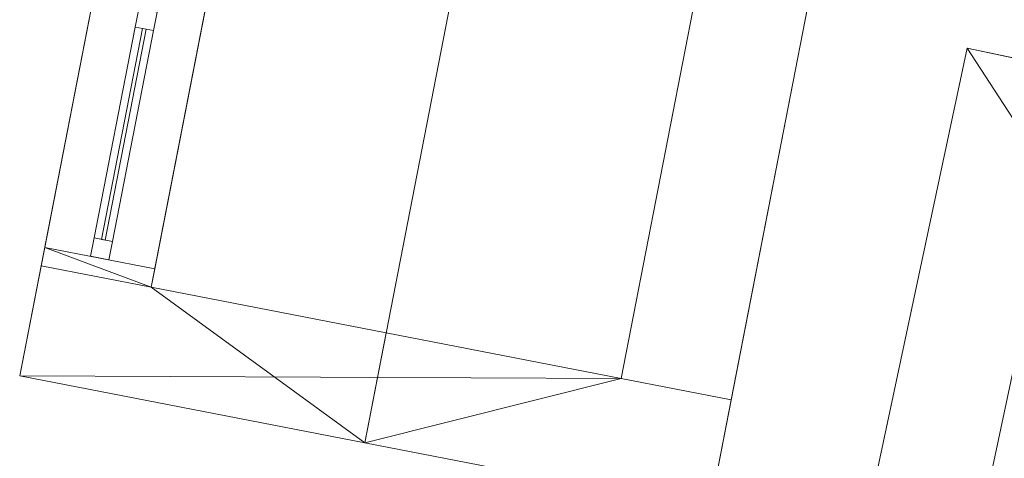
# Model space of a CAD drawing. Header units: millimetres. Extents: x -430348 to -225823, y -86243 to 5084.
# Tile 952 of 1056: x -341045 to -338413, y -21691 to -20517. Entities that reach past the tile are written whole.
import ezdxf

# ---------------------------------------------------------------- set-up
doc = ezdxf.new("R2010")
doc.units = ezdxf.units.MM
for name, color, linetype, lineweight in [('A-GLAZ-CURT', 52, 'Continuous', 9), ('A-GLAZ-CWMG', 51, 'Continuous', 9), ('A-ROOF', 132, 'Continuous', 9), ('A-WALL', 113, 'Continuous', 9)]:
    doc.layers.add(name, color=color, linetype=linetype, lineweight=lineweight)

# ---------------------------------------------------------------- blocks, each defined once
blk = doc.blocks.new('System Panel - Glazed-518879-_3D_ Copy 1')
at = {"layer": 'A-GLAZ-CURT', "transparency": 33554471}
mesh = blk.add_polyface(dxfattribs=at)
corners = [(-287.5, 5), (-287.5, 5, 425.8), (287.5, 5, 425.8), (287.5, 5)]
mesh.append_faces([[corners[k] for k in face] for face in [(1, 2, 3, 0)]])
mesh = blk.add_polyface(dxfattribs=at)
corners = [(287.5, -5), (-287.5, -5), (-287.5, 5), (287.5, 5)]
mesh.append_faces([[corners[k] for k in face] for face in [(0, 1, 2, 3)]])
mesh = blk.add_polyface(dxfattribs=at)
corners = [(-287.5, -5, 425.8), (287.5, -5, 425.8), (287.5, 5, 425.8), (-287.5, 5, 425.8)]
mesh.append_faces([[corners[k] for k in face] for face in [(3, 0, 1, 2)]])
mesh = blk.add_polyface(dxfattribs=at)
corners = [(-287.5, -5), (-287.5, -5, 425.8), (-287.5, 5, 425.8), (-287.5, 5)]
mesh.append_faces([[corners[k] for k in face] for face in [(3, 0, 1, 2)]])
mesh = blk.add_polyface(dxfattribs=at)
corners = [(287.5, -5, 425.8), (287.5, -5), (287.5, 5), (287.5, 5, 425.8)]
mesh.append_faces([[corners[k] for k in face] for face in [(3, 0, 1, 2)]])
mesh = blk.add_polyface(dxfattribs=at)
corners = [(-287.5, -5), (287.5, -5), (287.5, -5, 425.8), (-287.5, -5, 425.8)]
mesh.append_faces([[corners[k] for k in face] for face in [(2, 3, 0, 1)]])
blk = doc.blocks.new('Rectangular Mullion - 50mm x 50mm-394466-_3D_ Copy 1')
at = {"layer": 'A-GLAZ-CWMG'}
mesh = blk.add_polyface(dxfattribs=at)
corners = [(0, 25), (-50, 25), (-50, -25), (0, -25)]
mesh.append_faces([[corners[k] for k in face] for face in [(3, 0, 1, 2)]])
mesh = blk.add_polyface(dxfattribs=at)
corners = [(0, 25, -575), (0, -25, -575), (-50, -25, -575), (-50, 25, -575)]
mesh.append_faces([[corners[k] for k in face] for face in [(3, 0, 1, 2)]])
mesh = blk.add_polyface(dxfattribs=at)
corners = [(-50, 25), (0, 25), (0, 25, -575), (-50, 25, -575)]
mesh.append_faces([[corners[k] for k in face] for face in [(0, 1, 2, 3)]])
mesh = blk.add_polyface(dxfattribs=at)
corners = [(-50, -25), (-50, 25), (-50, 25, -575), (-50, -25, -575)]
mesh.append_faces([[corners[k] for k in face] for face in [(0, 1, 2, 3)]])
mesh = blk.add_polyface(dxfattribs=at)
corners = [(0, 25), (0, -25), (0, -25, -575), (0, 25, -575)]
mesh.append_faces([[corners[k] for k in face] for face in [(0, 1, 2, 3)]])
mesh = blk.add_polyface(dxfattribs=at)
corners = [(0, -25), (-50, -25), (-50, -25, -575), (0, -25, -575)]
mesh.append_faces([[corners[k] for k in face] for face in [(0, 1, 2, 3)]])
blk = doc.blocks.new('Rectangular Mullion - 50mm x 50mm-518882-_3D_ Copy 1')
at = {"layer": 'A-GLAZ-CWMG'}
mesh = blk.add_polyface(dxfattribs=at)
corners = [(0, 25), (-50, 25), (-50, -25), (0, -25)]
mesh.append_faces([[corners[k] for k in face] for face in [(2, 3, 0, 1)]])
mesh = blk.add_polyface(dxfattribs=at)
corners = [(0, 25, -525.8), (0, -25, -525.8), (-50, -25, -525.8), (-50, 25, -525.8)]
mesh.append_faces([[corners[k] for k in face] for face in [(0, 1, 2, 3)]])
mesh = blk.add_polyface(dxfattribs=at)
corners = [(-50, 25), (0, 25), (0, 25, -525.8), (-50, 25, -525.8)]
mesh.append_faces([[corners[k] for k in face] for face in [(3, 0, 1, 2)]])
mesh = blk.add_polyface(dxfattribs=at)
corners = [(-50, -25), (-50, 25), (-50, 25, -525.8), (-50, -25, -525.8)]
mesh.append_faces([[corners[k] for k in face] for face in [(3, 0, 1, 2)]])
mesh = blk.add_polyface(dxfattribs=at)
corners = [(0, 25), (0, -25), (0, -25, -525.8), (0, 25, -525.8)]
mesh.append_faces([[corners[k] for k in face] for face in [(3, 0, 1, 2)]])
mesh = blk.add_polyface(dxfattribs=at)
corners = [(0, -25), (-50, -25), (-50, -25, -525.8), (0, -25, -525.8)]
mesh.append_faces([[corners[k] for k in face] for face in [(3, 0, 1, 2)]])
blk = doc.blocks.new('Rectangular Mullion - 50mm x 50mm-518878-_3D_ Copy 1')
at = {"layer": 'A-GLAZ-CWMG'}
mesh = blk.add_polyface(dxfattribs=at)
corners = [(25, 25), (-25, 25), (-25, -25), (25, -25)]
mesh.append_faces([[corners[k] for k in face] for face in [(2, 3, 0, 1)]])
mesh = blk.add_polyface(dxfattribs=at)
corners = [(25, 25, -525.8), (25, -25, -525.8), (-25, -25, -525.8), (-25, 25, -525.8)]
mesh.append_faces([[corners[k] for k in face] for face in [(0, 1, 2, 3)]])
mesh = blk.add_polyface(dxfattribs=at)
corners = [(-25, 25), (25, 25), (25, 25, -525.8), (-25, 25, -525.8)]
mesh.append_faces([[corners[k] for k in face] for face in [(3, 0, 1, 2)]])
mesh = blk.add_polyface(dxfattribs=at)
corners = [(-25, -25), (-25, 25), (-25, 25, -525.8), (-25, -25, -525.8)]
mesh.append_faces([[corners[k] for k in face] for face in [(3, 0, 1, 2)]])
mesh = blk.add_polyface(dxfattribs=at)
corners = [(25, 25), (25, -25), (25, -25, -525.8), (25, 25, -525.8)]
mesh.append_faces([[corners[k] for k in face] for face in [(3, 0, 1, 2)]])
mesh = blk.add_polyface(dxfattribs=at)
corners = [(25, -25), (-25, -25), (-25, -25, -525.8), (25, -25, -525.8)]
mesh.append_faces([[corners[k] for k in face] for face in [(3, 0, 1, 2)]])
blk = doc.blocks.new('Rectangular Mullion - 50mm x 50mm-394469-_3D_ Copy 1')
at = {"layer": 'A-GLAZ-CWMG'}
mesh = blk.add_polyface(dxfattribs=at)
corners = [(0, 25), (-50, 25), (-50, -25), (0, -25)]
mesh.append_faces([[corners[k] for k in face] for face in [(2, 3, 0, 1)]])
mesh = blk.add_polyface(dxfattribs=at)
corners = [(0, 25, -575), (0, -25, -575), (-50, -25, -575), (-50, 25, -575)]
mesh.append_faces([[corners[k] for k in face] for face in [(0, 1, 2, 3)]])
mesh = blk.add_polyface(dxfattribs=at)
corners = [(-50, 25), (0, 25), (0, 25, -575), (-50, 25, -575)]
mesh.append_faces([[corners[k] for k in face] for face in [(0, 1, 2, 3)]])
mesh = blk.add_polyface(dxfattribs=at)
corners = [(-50, -25), (-50, 25), (-50, 25, -575), (-50, -25, -575)]
mesh.append_faces([[corners[k] for k in face] for face in [(0, 1, 2, 3)]])
mesh = blk.add_polyface(dxfattribs=at)
corners = [(0, 25), (0, -25), (0, -25, -575), (0, 25, -575)]
mesh.append_faces([[corners[k] for k in face] for face in [(0, 1, 2, 3)]])
mesh = blk.add_polyface(dxfattribs=at)
corners = [(0, -25), (-50, -25), (-50, -25, -575), (0, -25, -575)]
mesh.append_faces([[corners[k] for k in face] for face in [(0, 1, 2, 3)]])

msp = doc.modelspace()

# ---------------------------------------------------------------- block references
at = {"layer": 'A-GLAZ-CURT', "transparency": 33554471, "rotation": 259.0000000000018}
msp.add_blockref('System Panel - Glazed-518879-_3D_ Copy 1', (-340766.9, -20823.9, 59689.2), dxfattribs=at)
at = {"layer": 'A-GLAZ-CWMG', "extrusion": (0, 0, -1), "rotation": 280.9999999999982}
for name, p in [('Rectangular Mullion - 50mm x 50mm-518878-_3D_ Copy 1', (340707.2, -20517.2, -59639.2)), ('Rectangular Mullion - 50mm x 50mm-518882-_3D_ Copy 1', (340831.3, -21155.2, -59639.2))]:
    msp.add_blockref(name, p, dxfattribs=at)
at = {"layer": 'A-GLAZ-CWMG', "extrusion": (-0.190809, -0.981627, 0), "rotation": 90}
msp.add_blockref('Rectangular Mullion - 50mm x 50mm-394466-_3D_ Copy 1', (-330532.6, 60165.1, 85750.2), dxfattribs=at)
at = {"layer": 'A-GLAZ-CWMG', "extrusion": (0.190809, 0.981627, 0), "rotation": 270}
msp.add_blockref('Rectangular Mullion - 50mm x 50mm-394469-_3D_ Copy 1', (330532.6, 59639.2, -85175.2), dxfattribs=at)

# ---------------------------------------------------------------- meshes
at = {"layer": 'A-ROOF'}
mesh = msp.add_polyface(dxfattribs=at)
corners = [(-341045.3, -21470.2, 60165.1), (-340568.3, -19016.1, 60165.1), (-339645.5, -19195.5, 60707.8), (-340122.6, -21649.5, 60707.8)]
mesh.append_faces([[corners[k] for k in face] for face in [(0, 1, 2, 3)]])
mesh = msp.add_polyface(dxfattribs=at)
corners = [(-340568.3, -19016.1, 60280.5), (-341045.3, -21470.2, 60280.5), (-340122.6, -21649.5, 60823.3), (-339645.5, -19195.5, 60823.3)]
mesh.append_faces([[corners[k] for k in face] for face in [(3, 0, 1, 2)]])
mesh = msp.add_polyface(dxfattribs=at)
corners = [(-341045.3, -21470.2, 60165.1), (-341045.3, -21470.2, 60280.5), (-340568.3, -19016.1, 60280.5), (-340568.3, -19016.1, 60165.1)]
mesh.append_faces([[corners[k] for k in face] for face in [(1, 2, 3, 0)]])
mesh = msp.add_polyface(dxfattribs=at)
corners = [(-339645.5, -19195.5, 60707.8), (-338722.8, -19374.8, 60165.1), (-339199.8, -21828.9, 60165.1), (-340122.6, -21649.5, 60707.8)]
mesh.append_faces([[corners[k] for k in face] for face in [(1, 2, 3, 0)]])
mesh = msp.add_polyface(dxfattribs=at)
corners = [(-338722.8, -19374.8, 60280.5), (-339645.5, -19195.5, 60823.3), (-340122.6, -21649.5, 60823.3), (-339199.8, -21828.9, 60280.5)]
mesh.append_faces([[corners[k] for k in face] for face in [(2, 3, 0, 1)]])
mesh = msp.add_polyface(dxfattribs=at)
corners = [(-338722.8, -19374.8, 60165.1), (-338722.8, -19374.8, 60280.5), (-339199.8, -21828.9, 60280.5), (-339199.8, -21828.9, 60165.1)]
mesh.append_faces([[corners[k] for k in face] for face in [(2, 3, 0, 1)]])
mesh = msp.add_polyface(dxfattribs=at)
corners = [(-338358.2, -27035.8, 61127.2), (-339815.6, -26726, 60638.2), (-338512, -20593, 60638.2), (-337054.6, -20902.8, 61127.2)]
mesh.append_faces([[corners[k] for k in face] for face in [(1, 2, 3, 0)]])
mesh = msp.add_polyface(dxfattribs=at)
corners = [(-339815.6, -26726, 60796.1), (-338358.2, -27035.8, 61285.1), (-337054.6, -20902.8, 61285.1), (-338512, -20593, 60796.1)]
mesh.append_faces([[corners[k] for k in face] for face in [(2, 3, 0, 1)]])
mesh = msp.add_polyface(dxfattribs=at)
corners = [(-339815.6, -26726, 60638.2), (-339815.6, -26726, 60796.1), (-338512, -20593, 60796.1), (-338512, -20593, 60638.2)]
mesh.append_faces([[corners[k] for k in face] for face in [(2, 3, 0, 1)]])
mesh = msp.add_polyface(dxfattribs=at)
corners = [(-338512, -20593, 60796.1), (-337054.6, -20902.8, 61285.1), (-335597.1, -21212.6, 60796.1), (-335597.1, -21212.6, 60638.2), (-337054.6, -20902.8, 61127.2), (-338512, -20593, 60638.2)]
mesh.append_faces([[corners[k] for k in face] for face in [(0, 1, 4, 5)]], dxfattribs={"vtx1": -1})
mesh.append_faces([[corners[k] for k in face] for face in [(2, 3, 4, 1)]], dxfattribs={"vtx2": -1})
mesh = msp.add_polyface(dxfattribs=at)
corners = [(-339199.8, -21828.9, 60280.5), (-340122.6, -21649.5, 60823.3), (-341045.3, -21470.2, 60280.5), (-341045.3, -21470.2, 60165.1), (-340122.6, -21649.5, 60707.8), (-339199.8, -21828.9, 60165.1)]
mesh.append_faces([[corners[k] for k in face] for face in [(0, 1, 4, 5)]], dxfattribs={"vtx1": -1})
mesh.append_faces([[corners[k] for k in face] for face in [(2, 3, 4, 1)]], dxfattribs={"vtx2": -1})
at = {"layer": 'A-WALL'}
mesh = msp.add_polyface(dxfattribs=at)
corners = [(-340568.3, -19016.1, 58658.3), (-340988, -21175.7, 58658.3), (-340988, -21175.7, 60165.1), (-340978.5, -21126.6, 60165.1), (-340978.5, -21126.6, 59639.2), (-340644.6, -19408.8, 59639.2), (-340644.6, -19408.8, 60165.1), (-340568.3, -19016.1, 60165.1)]
mesh.append_faces([[corners[k] for k in face] for face in [(4, 1, 2, 3)]], dxfattribs={"vtx0": -1})
mesh.append_faces([[corners[k] for k in face] for face in [(5, 0, 1, 4)]], dxfattribs={"vtx0": -1, "vtx2": -1})
mesh.append_faces([[corners[k] for k in face] for face in [(7, 0, 5, 6)]], dxfattribs={"vtx1": -1})
mesh = msp.add_polyface(dxfattribs=at)
corners = [(-340273.8, -19073.4, 58658.3), (-340331, -19367.8, 58658.3), (-340693.6, -21232.9, 58658.3), (-340988, -21175.7, 58658.3), (-340568.3, -19016.1, 58658.3)]
mesh.append_faces([[corners[k] for k in face] for face in [(1, 4, 0)]], dxfattribs={"vtx0": -1})
mesh.append_faces([[corners[k] for k in face] for face in [(3, 4, 1, 2)]], dxfattribs={"vtx1": -1})
mesh = msp.add_polyface(dxfattribs=at)
corners = [(-340693.6, -21232.9, 60338.3), (-340331, -19367.8, 60338.3), (-340273.8, -19073.4, 60338.3), (-340568.3, -19016.1, 60165.1), (-340644.6, -19408.8, 60165.1), (-340978.5, -21126.6, 60165.1), (-340988, -21175.7, 60165.1)]
mesh.append_faces([[corners[k] for k in face] for face in [(0, 1, 4, 5)]], dxfattribs={"vtx1": -1, "vtx3": -1})
mesh.append_faces([[corners[k] for k in face] for face in [(5, 6, 0)]], dxfattribs={"vtx2": -1})
mesh.append_faces([[corners[k] for k in face] for face in [(1, 2, 3, 4)]], dxfattribs={"vtx3": -1})
mesh = msp.add_polyface(dxfattribs=at)
corners = [(-340693.6, -21232.9, 58658.3), (-340331, -19367.8, 58658.3), (-340273.8, -19073.4, 58658.3), (-340273.8, -19073.4, 60338.3), (-340331, -19367.8, 60338.3), (-340693.6, -21232.9, 60338.3), (-340350.1, -19466, 60165.1), (-340350.1, -19466, 59639.2), (-340684, -21183.8, 59639.2), (-340684, -21183.8, 60165.1)]
mesh.append_faces([[corners[k] for k in face] for face in [(5, 9, 6, 4)]], dxfattribs={"vtx0": -1, "vtx2": -1})
mesh.append_faces([[corners[k] for k in face] for face in [(2, 3, 7, 1)]], dxfattribs={"vtx1": -1, "vtx2": -1})
mesh.append_faces([[corners[k] for k in face] for face in [(7, 8, 0, 1), (8, 9, 5, 0), (3, 4, 6, 7)]], dxfattribs={"vtx1": -1, "vtx3": -1})
mesh = msp.add_polyface(dxfattribs=at)
corners = [(-340684, -21183.8, 60165.1), (-340978.5, -21126.6, 60165.1), (-340644.6, -19408.8, 60165.1), (-340350.1, -19466, 60165.1)]
mesh.append_faces([[corners[k] for k in face] for face in [(2, 3, 0, 1)]])
mesh = msp.add_polyface(dxfattribs=at)
corners = [(-340350.1, -19466, 59639.2), (-340644.6, -19408.8, 59639.2), (-340978.5, -21126.6, 59639.2), (-340684, -21183.8, 59639.2)]
mesh.append_faces([[corners[k] for k in face] for face in [(2, 3, 0, 1)]])
mesh = msp.add_polyface(dxfattribs=at)
corners = [(-339074.5, -19612.1, 58658.3), (-339437.1, -21477.2, 58658.3), (-339437.1, -21477.2, 60338.3), (-339074.5, -19612.1, 60338.3)]
mesh.append_faces([[corners[k] for k in face] for face in [(3, 0, 1, 2)]])
mesh = msp.add_polyface(dxfattribs=at)
corners = [(-339437.1, -21477.2, 58658.3), (-339074.5, -19612.1, 58658.3), (-338780, -19669.3, 58658.3), (-339142.6, -21534.4, 58658.3)]
mesh.append_faces([[corners[k] for k in face] for face in [(0, 1, 2, 3)]])
mesh = msp.add_polyface(dxfattribs=at)
corners = [(-339074.5, -19612.1, 60338.3), (-339437.1, -21477.2, 60338.3), (-339142.6, -21534.4, 60165.1), (-338780, -19669.3, 60165.1)]
mesh.append_faces([[corners[k] for k in face] for face in [(1, 2, 3, 0)]])
mesh = msp.add_polyface(dxfattribs=at)
corners = [(-338780, -19669.3, 58658.3), (-338780, -19669.3, 60165.1), (-339142.6, -21534.4, 60165.1), (-339142.6, -21534.4, 58658.3)]
mesh.append_faces([[corners[k] for k in face] for face in [(1, 2, 3, 0)]])
mesh = msp.add_polyface(dxfattribs=at)
corners = [(-339753.3, -26432.6, 58428.2), (-339753.3, -26432.6, 60638.2), (-338512, -20593, 60638.2), (-338512, -20593, 58428.2)]
mesh.append_faces([[corners[k] for k in face] for face in [(2, 3, 0, 1)]])
mesh = msp.add_polyface(dxfattribs=at)
corners = [(-338218.6, -20655.4, 58428.2), (-338280.9, -20948.9, 58428.2), (-339459.8, -26494.9, 58428.2), (-339753.3, -26432.6, 58428.2), (-338512, -20593, 58428.2)]
mesh.append_faces([[corners[k] for k in face] for face in [(1, 4, 0)]], dxfattribs={"vtx0": -1})
mesh.append_faces([[corners[k] for k in face] for face in [(3, 4, 1, 2)]], dxfattribs={"vtx1": -1})
mesh = msp.add_polyface(dxfattribs=at)
corners = [(-339459.8, -26494.9, 60736.6), (-338280.9, -20948.9, 60736.6), (-338218.6, -20655.4, 60736.6), (-338512, -20593, 60638.2), (-339753.3, -26432.6, 60638.2)]
mesh.append_faces([[corners[k] for k in face] for face in [(2, 3, 1)]], dxfattribs={"vtx1": -1})
mesh.append_faces([[corners[k] for k in face] for face in [(4, 0, 1, 3)]], dxfattribs={"vtx2": -1})
mesh = msp.add_polyface(dxfattribs=at)
corners = [(-338218.6, -20655.4, 60736.6), (-338218.6, -20655.4, 58428.2), (-338512, -20593, 58428.2), (-338512, -20593, 60638.2)]
mesh.append_faces([[corners[k] for k in face] for face in [(3, 0, 1, 2)]])
mesh = msp.add_polyface(dxfattribs=at)
corners = [(-339459.8, -26494.9, 58428.2), (-338280.9, -20948.9, 58428.2), (-338218.6, -20655.4, 58428.2), (-338218.6, -20655.4, 60736.6), (-338280.9, -20948.9, 60736.6), (-339459.8, -26494.9, 60736.6)]
mesh.append_faces([[corners[k] for k in face] for face in [(5, 0, 1, 4), (2, 3, 4, 1)]], dxfattribs={"vtx2": -1})
mesh = msp.add_polyface(dxfattribs=at)
corners = [(-340978.5, -21126.6, 60165.1), (-340684, -21183.8, 60165.1), (-340684, -21183.8, 59639.2), (-340978.5, -21126.6, 59639.2)]
mesh.append_faces([[corners[k] for k in face] for face in [(1, 2, 3, 0)]])
mesh = msp.add_polyface(dxfattribs=at)
corners = [(-340988, -21175.7, 58658.3), (-340693.6, -21232.9, 58658.3), (-339437.1, -21477.2, 58658.3), (-339142.6, -21534.4, 58658.3), (-339199.8, -21828.9, 58658.3), (-341045.3, -21470.2, 58658.3)]
mesh.append_faces([[corners[k] for k in face] for face in [(4, 5, 2, 3)]], dxfattribs={"vtx1": -1})
mesh.append_faces([[corners[k] for k in face] for face in [(5, 0, 1, 2)]], dxfattribs={"vtx3": -1})
mesh = msp.add_polyface(dxfattribs=at)
corners = [(-340988, -21175.7, 60165.1), (-340988, -21175.7, 58658.3), (-341045.3, -21470.2, 58658.3), (-341045.3, -21470.2, 60165.1)]
mesh.append_faces([[corners[k] for k in face] for face in [(0, 1, 2, 3)]])
mesh = msp.add_polyface(dxfattribs=at)
corners = [(-340065.3, -21355, 60707.8), (-340693.6, -21232.9, 60338.3), (-340988, -21175.7, 60165.1), (-341045.3, -21470.2, 60165.1), (-340122.6, -21649.5, 60707.8)]
mesh.append_faces([[corners[k] for k in face] for face in [(1, 4, 0)]], dxfattribs={"vtx0": -1})
mesh.append_faces([[corners[k] for k in face] for face in [(3, 4, 1, 2)]], dxfattribs={"vtx1": -1})
mesh = msp.add_polyface(dxfattribs=at)
corners = [(-339142.6, -21534.4, 58658.3), (-339437.1, -21477.2, 58658.3), (-340693.6, -21232.9, 58658.3), (-340988, -21175.7, 58658.3), (-340988, -21175.7, 60165.1), (-340693.6, -21232.9, 60338.3), (-340065.3, -21355, 60707.8), (-339437.1, -21477.2, 60338.3), (-339142.6, -21534.4, 60165.1)]
mesh.append_faces([[corners[k] for k in face] for face in [(1, 2, 7)]], dxfattribs={"vtx1": -1, "vtx2": -1})
mesh.append_faces([[corners[k] for k in face] for face in [(8, 0, 1, 7)]], dxfattribs={"vtx2": -1})
mesh.append_faces([[corners[k] for k in face] for face in [(5, 6, 7, 2)]], dxfattribs={"vtx2": -1, "vtx3": -1})
mesh.append_faces([[corners[k] for k in face] for face in [(2, 3, 4, 5)]], dxfattribs={"vtx3": -1})
mesh = msp.add_polyface(dxfattribs=at)
corners = [(-340693.6, -21232.9, 58658.3), (-340693.6, -21232.9, 60338.3), (-340988, -21175.7, 60165.1), (-340988, -21175.7, 58658.3)]
mesh.append_faces([[corners[k] for k in face] for face in [(0, 1, 2, 3)]])
mesh = msp.add_polyface(dxfattribs=at)
corners = [(-339142.6, -21534.4, 60165.1), (-339437.1, -21477.2, 60338.3), (-340065.3, -21355, 60707.8), (-340122.6, -21649.5, 60707.8), (-339199.8, -21828.9, 60165.1)]
mesh.append_faces([[corners[k] for k in face] for face in [(1, 3, 4, 0)]], dxfattribs={"vtx0": -1})
mesh.append_faces([[corners[k] for k in face] for face in [(1, 2, 3)]], dxfattribs={"vtx2": -1})
mesh = msp.add_polyface(dxfattribs=at)
corners = [(-339199.8, -21828.9, 58658.3), (-339199.8, -21828.9, 60165.1), (-340122.6, -21649.5, 60707.8), (-341045.3, -21470.2, 60165.1), (-341045.3, -21470.2, 58658.3)]
mesh.append_faces([[corners[k] for k in face] for face in [(1, 4, 0)]], dxfattribs={"vtx0": -1})
mesh.append_faces([[corners[k] for k in face] for face in [(3, 4, 1, 2)]], dxfattribs={"vtx1": -1})
mesh = msp.add_polyface(dxfattribs=at)
corners = [(-339437.1, -21477.2, 60338.3), (-339437.1, -21477.2, 58658.3), (-339142.6, -21534.4, 58658.3), (-339142.6, -21534.4, 60165.1)]
mesh.append_faces([[corners[k] for k in face] for face in [(1, 2, 3, 0)]])
mesh = msp.add_polyface(dxfattribs=at)
corners = [(-339142.6, -21534.4, 58658.3), (-339142.6, -21534.4, 60165.1), (-339199.8, -21828.9, 60165.1), (-339199.8, -21828.9, 58658.3)]
mesh.append_faces([[corners[k] for k in face] for face in [(2, 3, 0, 1)]])

doc.saveas('drawing.dxf')
